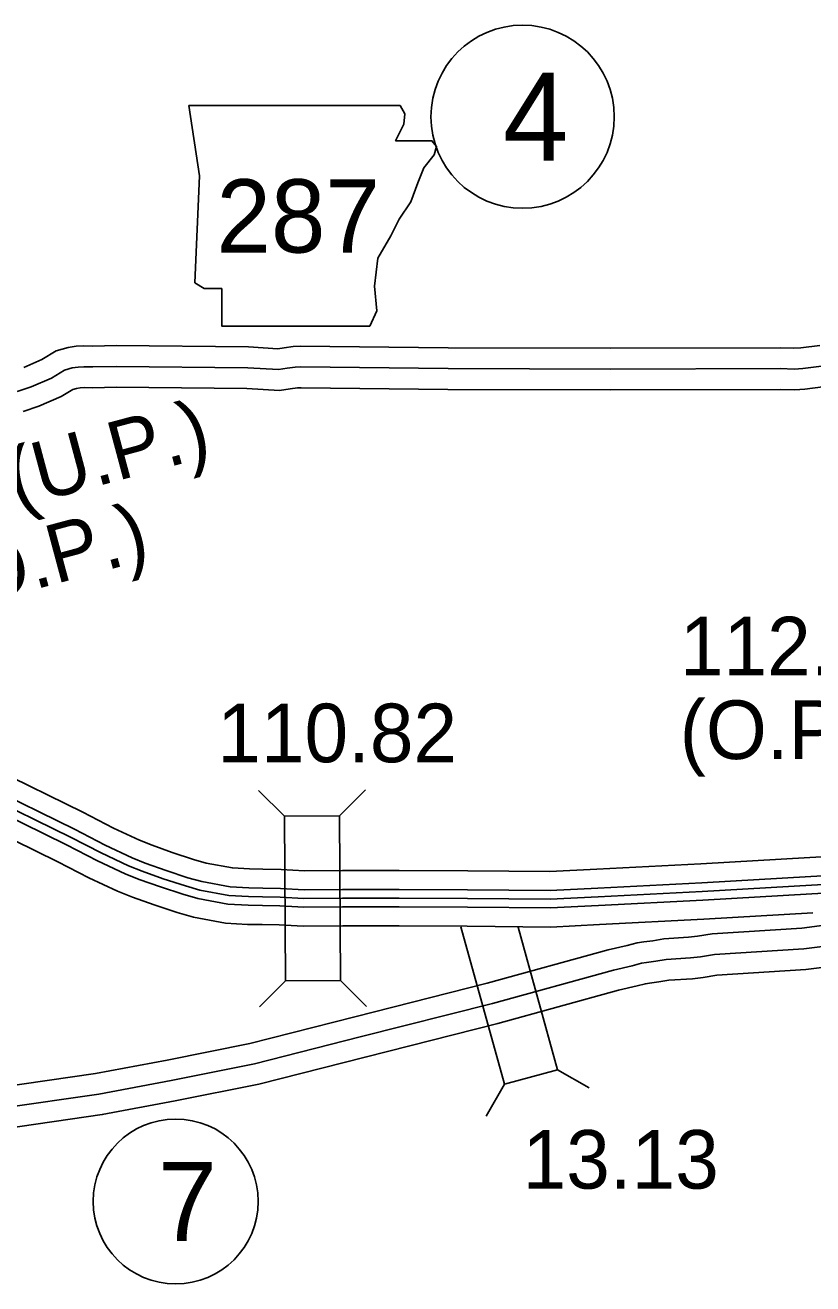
# Model space of a CAD drawing. Extents: x 31699 to 244310, y -8841 to 11474.
# Drawn here: x 101096 to 101474, y 2604 to 3209 of the extents above; entities that cross this region are included whole.
import ezdxf

# ---------------------------------------------------------------- set-up
doc = ezdxf.new("R2010")
doc.units = 0
for name, color, linetype in [('B_Logo', 7, 'Continuous'), ('G-ANNO-TEXT', 7, 'Continuous'), ('New Level (0)', 7, 'Continuous'), ('R_Border Notes', 7, 'Continuous'), ('R_XS_EARTHWORK_STAGE1', 7, 'Continuous'), ('R_XS_EARTHWORK_STAGE2', 7, 'Continuous'), ('S_AREA_CALC', 7, 'Continuous'), ('S_WALL', 7, 'Continuous')]:
    doc.layers.add(name, color=color, linetype=linetype)

msp = doc.modelspace()

# ---------------------------------------------------------------- linework, layer by layer
at = {"layer": 'B_Logo'}
for points in [[(101477.99, 3044.88), (101469.09, 3043.8), (101464.96, 3043.47), (101458.37, 3043.7), (101376.93, 3043.49), (101298.68, 3043.73), (101227.88, 3044.56), (101225.29, 3044.38), (101221.43, 3043.86), (101217.31, 3043.26), (101202.45, 3044.16), (101139.31, 3044.77), (101128.06, 3044.53), (101123.8, 3044.59), (101121.07, 3044.48), (101118.22, 3044.04), (101114.43, 3043.04), (101108.17, 3039.14), (101098.5, 3034.98), (101091.81, 3032.74)], [(101512.87, 2797.71), (101473.15, 2795.48), (101420.78, 2792.46), (101370.75, 2789.87), (101347.79, 2788.71), (101308.03, 2789.09), (101275.2, 2789.24), (101248.03, 2789.21), (101229.45, 2789.12), (101218.05, 2789.74), (101209.6, 2789.88), (101202.87, 2789.97), (101193.47, 2790.56), (101179.45, 2793.14), (101172.56, 2795.1), (101161.92, 2798.61), (101151.81, 2802.19), (101145.25, 2804.83), (101132.11, 2810.96), (101117.34, 2818.61), (101074.82, 2839.44)], [(101488.74, 2767.35), (101469.47, 2764.85), (101426.63, 2762.17), (101419.85, 2761.06), (101415.13, 2760.52), (101403.49, 2759.74), (101398.5, 2758.92), (101394.05, 2758.32), (101391.53, 2757.95), (101387.08, 2756.81), (101378.06, 2754.66), (101320.03, 2738.66), (101256.4, 2722.57), (101205.65, 2709.69), (101165.68, 2701.65), (101130.95, 2695.1), (101084.1, 2688.29)]]:
    msp.add_lwpolyline(points, dxfattribs=at)
at = {"layer": 'G-ANNO-TEXT'}
msp.add_lwpolyline([(101174.22, 3170.16), (101179.29, 3136.32), (101177.03, 3085), (101181.55, 3082.18), (101190.01, 3082.18), (101190.01, 3064.14), (101261.06, 3064.14), (101264.44, 3071.47), (101263.32, 3083.31), (101265.01, 3096.85), (101271.21, 3107.56), (101275.16, 3115.46), (101280.8, 3123.92), (101284.18, 3132.94), (101287, 3140.27), (101292.08, 3146.47), (101293.2, 3150.42), (101290.95, 3153.24), (101273.47, 3153.24), (101277.41, 3161.13), (101277.98, 3166.21), (101275.64, 3170.11)], close=True, dxfattribs=at)
at = {"layer": 'New Level (0)'}
for points in [[(101511.96, 2811.01), (101472.39, 2808.8), (101420.06, 2805.77), (101370.07, 2803.19), (101347.52, 2802.04), (101308.12, 2802.42), (101275.22, 2802.57), (101247.99, 2802.55), (101229.78, 2802.46), (101218.52, 2803.07), (101209.8, 2803.21), (101203.38, 2803.3), (101195.1, 2803.82), (101182.49, 2806.14), (101176.47, 2807.85), (101166.23, 2811.23), (101156.52, 2814.67), (101150.56, 2817.06), (101138, 2822.93), (101123.34, 2830.52), (101080.74, 2851.39)], [(101512.59, 2801.87), (101472.91, 2799.64), (101420.56, 2796.62), (101370.53, 2794.03), (101347.7, 2792.88), (101308.06, 2793.25), (101275.21, 2793.4), (101248.02, 2793.38), (101229.55, 2793.29), (101218.2, 2793.91), (101209.66, 2794.04), (101203.03, 2794.14), (101193.98, 2794.7), (101180.4, 2797.2), (101173.78, 2799.09), (101163.27, 2802.55), (101153.29, 2806.09), (101146.91, 2808.65), (101133.95, 2814.7), (101119.22, 2822.33), (101076.67, 2843.17)], [(101513.15, 2793.55), (101473.38, 2791.32), (101421.01, 2788.3), (101370.96, 2785.71), (101347.88, 2784.54), (101308, 2784.92), (101275.19, 2785.07), (101248.04, 2785.05), (101229.35, 2784.95), (101217.91, 2785.58), (101209.53, 2785.71), (101202.71, 2785.81), (101192.96, 2786.42), (101178.5, 2789.08), (101171.34, 2791.12), (101160.57, 2794.67), (101150.34, 2798.29), (101143.59, 2801), (101130.27, 2807.22), (101115.47, 2814.89), (101072.97, 2835.71)], [(101473.9, 2782.17), (101421.51, 2779.14), (101371.43, 2776.55), (101348.06, 2775.37), (101307.93, 2775.75), (101275.17, 2775.9), (101248.07, 2775.88), (101229.12, 2775.79), (101217.59, 2776.42), (101209.4, 2776.55), (101202.36, 2776.64), (101191.84, 2777.3), (101176.41, 2780.15), (101168.65, 2782.36), (101157.61, 2785.99), (101147.1, 2789.71), (101139.94, 2792.59), (101126.22, 2799), (101111.34, 2806.7), (101068.89, 2827.5)]]:
    msp.add_lwpolyline(points, dxfattribs=at)
at = {"layer": 'R_Border Notes'}
for centre, radius in [((101334.47, 3164.76), 44), ((101167.88, 2643.52), 39.6)]:
    msp.add_circle(centre, radius, dxfattribs=at)
at = {"layer": 'R_XS_EARTHWORK_STAGE1'}
for p, q in [((101220.18, 2828.68), (101207.68, 2841.06)), ((101246.58, 2828.81), (101258.97, 2841.31)), ((101304.84, 2775.45), (101325.71, 2699.79)), ((101351.16, 2706.8), (101332.27, 2775.28)), ((101220.57, 2749.48), (101208.19, 2736.97)), ((101246.97, 2749.61), (101259.48, 2737.22)), ((101325.71, 2699.79), (101351.16, 2706.8)), ((101351.16, 2706.8), (101366.46, 2698.11)), ((101325.71, 2699.79), (101317.02, 2684.48))]:
    msp.add_line(p, q, dxfattribs=at)
msp.add_lwpolyline([(101246.97, 2749.61), (101246.58, 2828.81), (101220.18, 2828.68), (101220.57, 2749.48)], close=True, dxfattribs=at)
at = {"layer": 'R_XS_EARTHWORK_STAGE2'}
for points in [[(101477.28, 3054.87), (101468.09, 3053.76), (101464.74, 3053.49), (101458.53, 3053.7), (101376.93, 3053.49), (101298.76, 3053.73), (101227.61, 3054.56), (101224.27, 3054.34), (101220.04, 3053.76), (101216.89, 3053.3), (101202.8, 3054.16), (101139.25, 3054.77), (101128.03, 3054.53), (101123.68, 3054.6), (101120.1, 3054.45), (101116.17, 3053.84), (101110.43, 3052.33), (101103.52, 3048.03), (101094.93, 3044.33)], [(101478.71, 3034.89), (101470.09, 3033.85), (101465.19, 3033.46), (101458.21, 3033.7), (101376.93, 3033.49), (101298.61, 3033.73), (101228.16, 3034.55), (101226.3, 3034.43), (101222.83, 3033.95), (101217.73, 3033.21), (101202.1, 3034.16), (101139.37, 3034.77), (101128.09, 3034.53), (101123.92, 3034.59), (101122.05, 3034.52), (101120.26, 3034.24), (101118.44, 3033.76), (101112.81, 3030.25), (101102.08, 3025.63), (101094.55, 3023.11)]]:
    msp.add_lwpolyline(points, dxfattribs=at)
at = {"layer": 'S_AREA_CALC'}
for points in [[(101487.93, 2777.33), (101468.51, 2774.8), (101425.5, 2772.12), (101418.47, 2770.97), (101414.22, 2770.48), (101402.34, 2769.68), (101397.03, 2768.81), (101392.65, 2768.22), (101389.55, 2767.76), (101384.69, 2766.52), (101375.57, 2764.35), (101317.47, 2748.33), (101253.95, 2732.27), (101203.43, 2719.45), (101163.77, 2711.47), (101129.3, 2704.96), (101082.79, 2698.2), (100998.61, 2688.08), (100934.58, 2680.26), (100864.7, 2671.62), (100818.18, 2666.29), (100767.63, 2660.9), (100760.8, 2660.28)], [(101489.56, 2757.37), (101470.43, 2754.89), (101427.75, 2752.22), (101421.23, 2751.15), (101416.04, 2750.56), (101404.63, 2749.79), (101399.98, 2749.03), (101395.46, 2748.42), (101393.5, 2748.13), (101389.48, 2747.1), (101380.54, 2744.98), (101322.58, 2728.99), (101258.86, 2712.88), (101207.87, 2699.94), (101167.59, 2691.84), (101132.6, 2685.23), (101085.42, 2678.37), (101001.02, 2668.22), (100937.02, 2660.41), (100867.06, 2651.76), (100820.38, 2646.41), (100769.6, 2641), (100761.51, 2640.26)]]:
    msp.add_lwpolyline(points, dxfattribs=at)

# ---------------------------------------------------------------- texts
at = {"layer": 'G-ANNO-TEXT'}
msp.add_text('287', height=35.2, dxfattribs=at).set_placement((101187.43, 3099.49))
at = {"layer": 'R_Border Notes'}
for s, height, p in [('4', 42.24, (101325.02, 3143.64)), ('7', 38.02, (101159.38, 2624.51))]:
    msp.add_text(s, height=height, dxfattribs=at).set_placement(p)
at = {"layer": 'S_WALL'}
for s, height, p in [('108.01(U.P.)', 28.1599, (100979.98, 2946.9)), ('1.99(O.P.)', 28.16, (100988.82, 2907.69))]:
    msp.add_text(s, height=height, rotation=15, dxfattribs=at).set_placement(p)
for s, p in [('112.50', (101410.03, 2896.3)), ('(O.P.)', (101409.95, 2856.11)), ('110.82', (101187.85, 2854.56)), ('13.13', (101334.47, 2649.65))]:
    msp.add_text(s, height=28.16, dxfattribs=at).set_placement(p)

doc.saveas('drawing.dxf')
